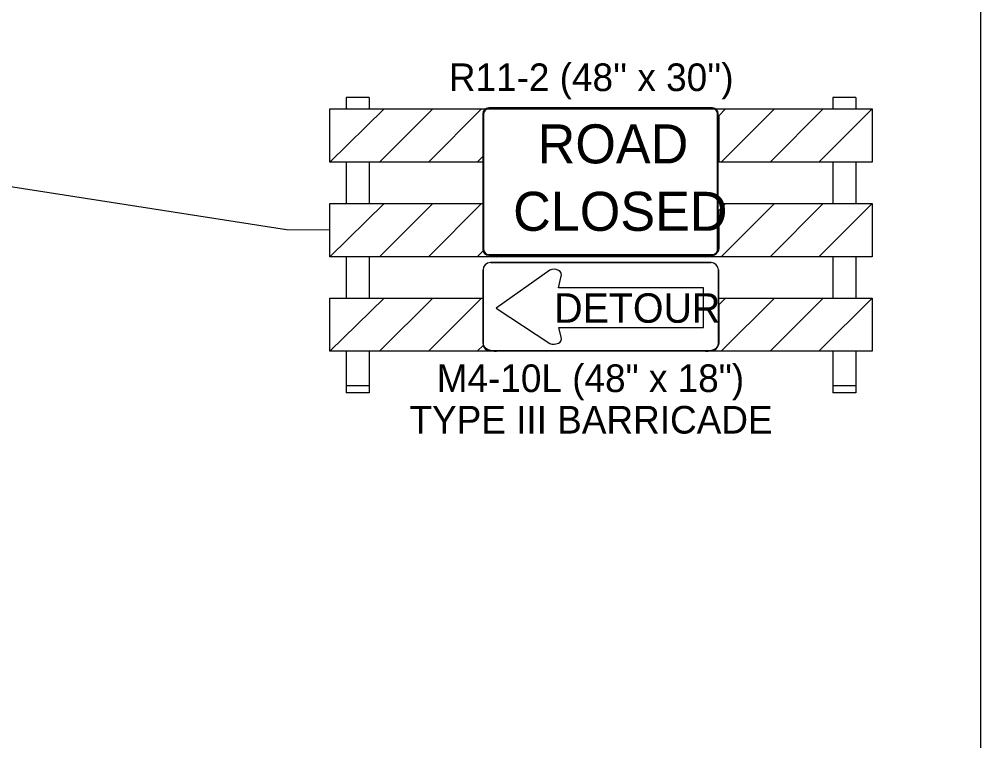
# Model space of a CAD drawing. Extents: x 886234 to 968767, y 455416 to 684046.
# Drawn here: x 914607 to 918864, y 480665 to 483857 of the extents above; entities that cross this region are included whole.
import ezdxf

# ---------------------------------------------------------------- set-up
doc = ezdxf.new("R2010")
doc.units = 0
for name, color, linetype in [('TC DEV BARRICADE', 7, 'Continuous'), ('TC DEV SIGN BLACK 239', 7, 'Continuous'), ('TC DEV SIGN BLACK ZERO', 7, 'Continuous'), ('TC DEV SIGN ORANGE', 7, 'Continuous'), ('TC DEV SIGN WHITE', 7, 'Continuous'), ('TC LABEL TEXT', 7, 'Continuous')]:
    doc.layers.add(name, color=color, linetype=linetype)

msp = doc.modelspace()

# ---------------------------------------------------------------- linework, layer by layer
at = {"layer": 'TC DEV BARRICADE'}
for p, q in [((916155.7, 483511.6), (916053.8, 483511.6)), ((916053.8, 483511.6), (916053.8, 483460.7)), ((916155.7, 483511.6), (916155.7, 483460.7)), ((918311.2, 483511.6), (918209.3, 483511.6)), ((918209.3, 483511.6), (918209.3, 483460.7)), ((918311.2, 483511.6), (918311.2, 483460.7)), ((915982.5, 483460.7), (918382.5, 483460.7)), ((915982.5, 483225.4), (915982.5, 483460.7)), ((915982.5, 483225.4), (915982.5, 483460.7)), ((915982.5, 483460.7), (916221.9, 483460.7)), ((916221.9, 483460.7), (915982.5, 483225.4)), ((916202.5, 483225.4), (916437.8, 483460.7)), ((916653.8, 483460.7), (916418.5, 483225.4)), ((916437.8, 483460.7), (916653.8, 483460.7)), ((917704.4, 483430.4), (917734.6, 483460.7)), ((917950.6, 483460.7), (917715.3, 483225.4)), ((917734.6, 483460.7), (917950.6, 483460.7)), ((917931.2, 483225.4), (918166.5, 483460.7)), ((918382.5, 483460.7), (918147.2, 483225.4)), ((918166.5, 483460.7), (918382.5, 483460.7)), ((918382.5, 483460.7), (918382.5, 483225.4)), ((917705.7, 483225.4), (917705.7, 483422.5)), ((916634.4, 483225.4), (916659.3, 483250.2)), ((916659.3, 483250.2), (916659.3, 483225.4)), ((916659.3, 483225.4), (915982.5, 483225.4)), ((916053.8, 483225.4), (916053.8, 483042)), ((916155.7, 483225.4), (916155.7, 483042)), ((916418.5, 483225.4), (916202.5, 483225.4)), ((916659.3, 483225.4), (916634.4, 483225.4)), ((917715.3, 483225.4), (917705.7, 483225.4)), ((918382.5, 483225.4), (917705.7, 483225.4)), ((918147.2, 483225.4), (917931.2, 483225.4)), ((918209.3, 483225.4), (918209.3, 483042)), ((918311.2, 483225.4), (918311.2, 483042)), ((915982.5, 482806.7), (915982.5, 483042)), ((915982.5, 482806.7), (915982.5, 483042)), ((915982.5, 483042), (916221.9, 483042)), ((916221.9, 483042), (915982.5, 482806.7)), ((915982.5, 483042), (916659.3, 483042)), ((916202.5, 482806.7), (916437.8, 483042)), ((916653.8, 483042), (916418.5, 482806.7)), ((916437.8, 483042), (916653.8, 483042)), ((917705.7, 483042), (918382.5, 483042)), ((917705.7, 483013.1), (917734.6, 483042)), ((917950.6, 483042), (917715.3, 482806.7)), ((917734.6, 483042), (917950.6, 483042)), ((917931.2, 482806.7), (918166.5, 483042)), ((918382.5, 483042), (918147.2, 482806.7)), ((918166.5, 483042), (918382.5, 483042)), ((918382.5, 483042), (918382.5, 482806.7)), ((917705.7, 482844.8), (917705.7, 483013.1)), ((918382.5, 482806.7), (915982.5, 482806.7)), ((916053.8, 482806.7), (916053.8, 482623.3)), ((916155.7, 482806.7), (916155.7, 482623.3)), ((916418.5, 482806.7), (916202.5, 482806.7)), ((916634.4, 482806.7), (916661.8, 482834)), ((916720.3, 482806.7), (916634.4, 482806.7)), ((917715.3, 482806.7), (917645.1, 482806.7)), ((918147.2, 482806.7), (917931.2, 482806.7)), ((918209.3, 482806.7), (918209.3, 482623.3)), ((918311.2, 482806.7), (918311.2, 482623.3)), ((915982.5, 482388), (915982.5, 482623.3)), ((915982.5, 482623.3), (916221.9, 482623.3)), ((916221.9, 482623.3), (915982.5, 482388)), ((915982.5, 482388), (915982.5, 482623.3)), ((915982.5, 482623.3), (916659.3, 482623.3)), ((916202.5, 482388), (916437.8, 482623.3)), ((916653.8, 482623.3), (916418.5, 482388)), ((916437.8, 482623.3), (916653.8, 482623.3)), ((917705.7, 482623.3), (918382.5, 482623.3)), ((917705.7, 482594.4), (917734.6, 482623.3)), ((917705.7, 482426.2), (917705.7, 482594.4)), ((917950.6, 482623.3), (917715.3, 482388)), ((917734.6, 482623.3), (917950.6, 482623.3)), ((917931.2, 482388), (918166.5, 482623.3)), ((918382.5, 482623.3), (918147.2, 482388)), ((918166.5, 482623.3), (918382.5, 482623.3)), ((918382.5, 482623.3), (918382.5, 482388)), ((918382.5, 482388), (915982.5, 482388)), ((916053.8, 482388), (916053.8, 482204.6)), ((916155.7, 482388), (916155.7, 482204.6)), ((916418.5, 482388), (916202.5, 482388)), ((916634.4, 482388), (916661.8, 482415.4)), ((916720.3, 482388), (916634.4, 482388)), ((917715.3, 482388), (917645.1, 482388)), ((918147.2, 482388), (917931.2, 482388)), ((918209.3, 482388), (918209.3, 482204.6)), ((918311.2, 482388), (918311.2, 482204.6)), ((916155.7, 482235.2), (916053.8, 482235.2)), ((918311.2, 482235.2), (918209.3, 482235.2)), ((916155.7, 482204.6), (916053.8, 482204.6)), ((918311.2, 482204.6), (918209.3, 482204.6))]:
    msp.add_line(p, q, dxfattribs=at)
for centre, major_axis, start_param, end_param in [((917644.6, 483422.5), (61, 0), 6.283185, 6.491582), ((916720.3, 482844.8), (-61, 0), 0.287132, 1.570688), ((917644.6, 482844.8), (-61, 0), 1.570796, 3.141593), ((917644.6, 482426.2), (-61, 0), 1.570796, 3.141593), ((916720.3, 482426.2), (-61, 0), 0.287132, 1.570688)]:
    msp.add_ellipse(centre, major_axis=major_axis, ratio=0.625, start_param=start_param, end_param=end_param, dxfattribs=at)
at = {"layer": 'TC DEV SIGN BLACK 239'}
msp.add_line((916685.7, 482813.2), (917675.8, 482813.2), dxfattribs=at)
for points in [[(917675.8, 483464.6), (916685.7, 483464.6)], [(916659.6, 483438.5), (916659.6, 482839.2)], [(917701.9, 482839.2), (917701.9, 483438.5)]]:
    msp.add_lwpolyline(points, dxfattribs=at)
for centre, start, end in [((916685.7, 483438.5), 90, 180), ((917675.8, 483438.5), 360, 90), ((916685.7, 482839.2), 180, 269.9991), ((917675.8, 482839.2), 269.9991, 0)]:
    msp.add_arc(centre, 26.1, start, end, dxfattribs=at)
at = {"layer": 'TC DEV SIGN BLACK ZERO'}
for p, q in [((916692.9, 482780.5), (917670, 482780.5)), ((916660.3, 482422.2), (916660.3, 482747.9)), ((916955.5, 482746.8), (916718.9, 482579.5)), ((917702.6, 482747.9), (917702.6, 482422.2)), ((916994.2, 482668.4), (917005.6, 482719.9)), ((917636.3, 482668.4), (916994.2, 482668.4)), ((917636.3, 482492.9), (917636.3, 482668.4)), ((916718.9, 482579.5), (916955.5, 482423.3)), ((917005.6, 482450.2), (916995.3, 482492.9)), ((916995.3, 482492.9), (917636.3, 482492.9)), ((917670, 482389.6), (916692.9, 482389.6))]:
    msp.add_line(p, q, dxfattribs=at)
for points in [[(917670, 482780.5), (916692.9, 482780.5)], [(916660.3, 482747.9), (916660.3, 482422.2)], [(917702.6, 482422.2), (917702.6, 482747.9)], [(916692.9, 482389.6), (917670, 482389.6)]]:
    msp.add_lwpolyline(points, dxfattribs=at)
for centre, start, end in [((916692.9, 482747.9), 90, 180), ((916692.9, 482747.9), 90, 180), ((917670, 482747.9), 0, 90), ((917670, 482747.9), 0, 90), ((916692.9, 482422.2), 180, 270), ((916692.9, 482422.2), 180, 270), ((917670, 482422.2), 270, 0), ((917670, 482422.2), 270, 0)]:
    msp.add_arc(centre, 32.6, start, end, dxfattribs=at)
for centre, start_param, end_param in [((916974.2, 482727.2), 2.830616, 5.313575), ((916974.2, 482442.9), 0.969609, 3.452568)]:
    msp.add_ellipse(centre, major_axis=(-33, 0), ratio=0.720018, start_param=start_param, end_param=end_param, dxfattribs=at)
at = {"layer": 'TC DEV SIGN ORANGE'}
for p, q in [((916955.5, 482746.8), (916718.9, 482579.5)), ((916994.2, 482668.4), (917005.6, 482719.9)), ((917636.3, 482668.4), (916994.2, 482668.4)), ((917636.3, 482492.9), (917636.3, 482668.4)), ((916718.9, 482579.5), (916955.5, 482423.3)), ((917005.6, 482450.2), (916995.3, 482492.9)), ((916995.3, 482492.9), (917636.3, 482492.9))]:
    msp.add_line(p, q, dxfattribs=at)
for centre, start_param, end_param in [((916974.2, 482727.2), 2.830616, 5.313575), ((916974.2, 482442.9), 0.969609, 3.452568)]:
    msp.add_ellipse(centre, major_axis=(-33, 0), ratio=0.720018, start_param=start_param, end_param=end_param, dxfattribs=at)
at = {"layer": 'TC DEV SIGN WHITE'}
msp.add_line((916685.7, 482816.4), (917675.8, 482816.4), dxfattribs=at)
for points in [[(917675.8, 483461.3), (916685.7, 483461.3)], [(916662.9, 483438.5), (916662.9, 482839.2)], [(917698.6, 482839.2), (917698.6, 483438.5)]]:
    msp.add_lwpolyline(points, dxfattribs=at)
for centre, start, end in [((916685.7, 483438.5), 90, 180), ((917675.8, 483438.5), 360, 90), ((916685.7, 482839.2), 180, 269.9991), ((917675.8, 482839.2), 269.9991, 0)]:
    msp.add_arc(centre, 22.8, start, end, dxfattribs=at)
at = {"layer": 'TC LABEL TEXT'}
msp.add_line((918864.1, 475459.6), (918864.1, 488867.1), dxfattribs=at)
msp.add_lwpolyline([(915982.5, 482924.3), (915790.6, 482925.1), (912542.1, 483430.9)], dxfattribs=at)

# ---------------------------------------------------------------- texts
at = {"layer": 'TC DEV BARRICADE'}
for s, p in [("R11-2 (48'' x 30'')", (916509.1, 483539.3)), ('M4-10L (48" x 18")', (916455.5, 482207.8)), ('TYPE III BARRICADE', (916334.7, 482024.1))]:
    msp.add_text(s, height=122.241, dxfattribs=at).set_placement(p)
at = {"layer": 'TC DEV SIGN BLACK 239'}
for s, p in [('ROAD', (916902.3, 483219.4)), ('CLOSED', (916793.6, 482921.1))]:
    msp.add_text(s, height=172.62, dxfattribs=at).set_placement(p)
at = {"layer": 'TC DEV SIGN BLACK ZERO'}
msp.add_text('DETOUR', height=130.28, dxfattribs=at).set_placement((916975.5, 482514.4))

doc.saveas('drawing.dxf')
